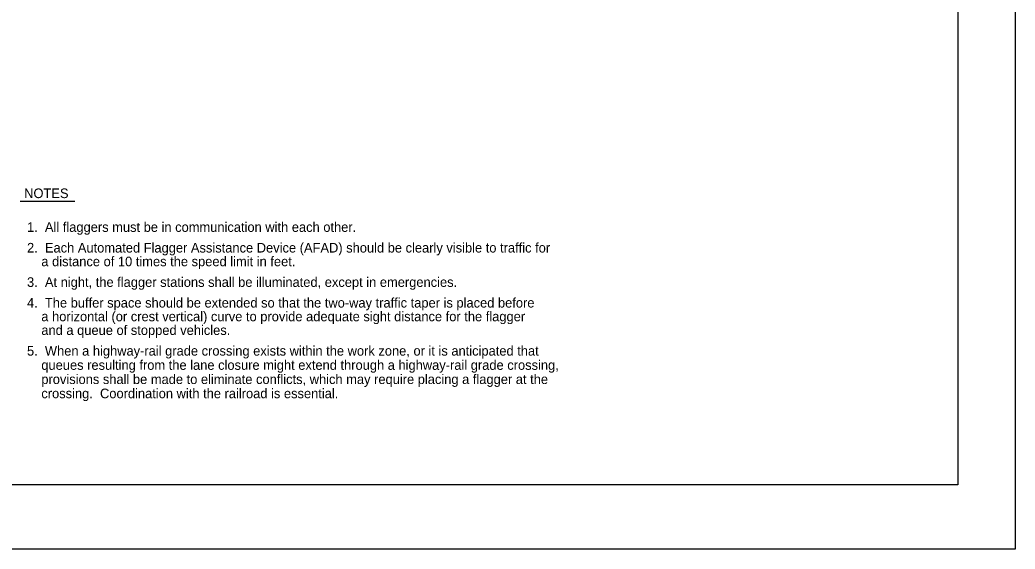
# Model space of a CAD drawing. Extents: x -14145 to -13662, y 30244 to 30661.
# Drawn here: x -13846.88 to -13825.17, y 30478.81 to 30490.36 of the extents above; entities that cross this region are included whole.
import ezdxf

# ---------------------------------------------------------------- set-up
doc = ezdxf.new("R2010")
doc.units = 0
for name, color, linetype in [('10', 7, 'Continuous'), ('2', 7, 'Continuous'), ('61', 7, 'Continuous')]:
    doc.layers.add(name, color=color, linetype=linetype)

msp = doc.modelspace()

# ---------------------------------------------------------------- linework, layer by layer
at = {"layer": '10'}
for p, q in [((-13826.422, 30502.777), (-13826.422, 30480.207)), ((-13826.422, 30480.207), (-13857.874, 30480.207))]:
    msp.add_line(p, q, dxfattribs=at)
at = {"layer": '2'}
msp.add_line((-13845.684, 30486.397), (-13846.875, 30486.397), dxfattribs=at)
at = {"layer": '61'}
msp.add_lwpolyline([(-13858.174, 30504.307), (-13825.174, 30504.307), (-13825.174, 30478.807), (-13858.174, 30478.807)], close=True, dxfattribs=at)

# ---------------------------------------------------------------- texts
at = {"layer": '2'}
for s, p in [('NOTES', (-13846.786, 30486.468)), ('1.  All flaggers must be in communication with each other.', (-13846.724, 30485.731)), ('2.  Each Automated Flagger Assistance Device (AFAD) should be clearly visible to traffic for ', (-13846.724, 30485.28)), ('    a distance of 10 times the speed limit in feet.', (-13846.724, 30484.981)), ('3.  At night, the flagger stations shall be illuminated, except in emergencies.', (-13846.724, 30484.53)), ('4.  The buffer space should be extended so that the two-way traffic taper is placed before ', (-13846.724, 30484.079)), ('    a horizontal (or crest vertical) curve to provide adequate sight distance for the flagger', (-13846.724, 30483.78)), ('    and a queue of stopped vehicles.', (-13846.724, 30483.481)), ('5.  When a highway-rail grade crossing exists within the work zone, or it is anticipated that ', (-13846.724, 30483.03)), ('    queues resulting from the lane closure might extend through a highway-rail grade crossing, ', (-13846.724, 30482.72)), ('    provisions shall be made to eliminate conflicts, which may require placing a flagger at the ', (-13846.724, 30482.41)), ('    crossing.  Coordination with the railroad is essential.', (-13846.724, 30482.1))]:
    msp.add_text(s, height=0.21, dxfattribs=at).set_placement(p)

doc.saveas('drawing.dxf')
